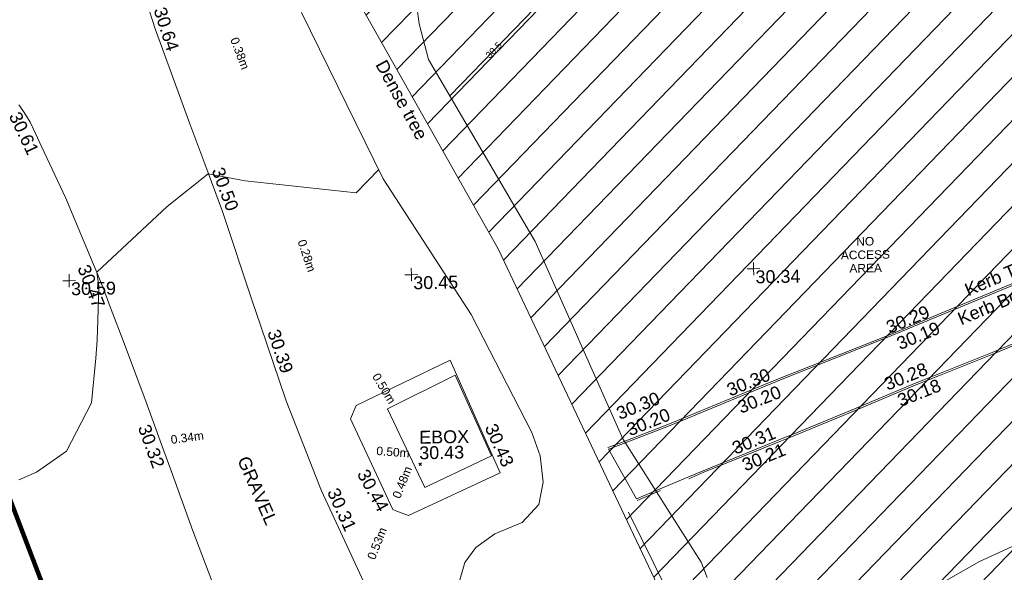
# Model space of a CAD drawing. Header units: millimetres. Extents: x -290717 to 520720, y -103372 to 287762.
# Tile 317 of 375: x 274553 to 303321, y 110887 to 127044. Entities that reach past the tile are written whole.
import ezdxf

# ---------------------------------------------------------------- set-up
doc = ezdxf.new("R2010")
doc.units = ezdxf.units.MM
for name, pattern in [('IMPORT-HIDDEN2 _3_', [4762.5, 3175, -1587.5]), ('IMPORT-UG_ELEC_QLB2 _2_', [2500, 1500, -300.0000000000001, 0, -50, 150, -300.0000000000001, 0, -200]), ('IMPORT-UG_ELEC_STREET LIGHTING_QLB2 _2_', [2700, 1500, -300.0000000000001, 0, -250, 150, -300.0000000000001, 0, -200])]:
    doc.linetypes.add(name, pattern=pattern)
for name, color, linetype, lineweight, true_color in [('00_UAV_CONCRETE', 9, 'Continuous', 9, 0x808080), ('00_UAV_ESB_BOX', 240, 'Continuous', 9, 0xff003f), ('00_UAV_FENCE', 7, 'Continuous', 9, 0x264c2f), ('00_UAV_FOOTPATH', 7, 'Continuous', 9, 0xa50000), ('00_UAV_KERB_BOTTOM', 1, 'Continuous', 9, 0xff0000), ('00_UAV_KERB_TOP', 7, 'Continuous', 9, 0xa500a5), ('00_UAV_LEVEL_SPOT', 7, 'Continuous', 9, 0x666666), ('00_UAV_TREE_LINE', 7, 'Continuous', 9, 0x52a552), ('01_DTM_CONTOUR_MJR', 7, 'Continuous', 9, 0x7f3f00), ('01_DTM_CONTOUR_MNR', 7, 'Continuous', 9, 0xa5a552), ('01_DTM_CONTOUR_MNR_LABELS', 7, 'Continuous', 9, 0xa5a552), ('12333-PUM-2D-U-0001-C01 - Rev2_REVIT IMPORT_dwg', 7, 'Continuous', 9, 0x767676), ('A_RHA_Line', 7, 'Continuous', 9, 0x00a600), ('PUM-CHAMBER EXTENTS', 6, 'IMPORT-HIDDEN2 _3_', 9, 0xff00ff), ('PUM-ELECTRIC-QLB2', 1, 'IMPORT-UG_ELEC_QLB2 _2_', 9, 0xff0000), ('PUM-UNABLE TO SURVEY', 190, 'Continuous', 9, 0x7f00ff)]:
    doc.layers.add(name, color=color, linetype=linetype, lineweight=lineweight, true_color=true_color)
for name, color, linetype, lineweight in [('00_UAV_DRIVE_WAY', 7, 'Continuous', 9), ('00_UAV_SURVEY_TEXT', 7, 'Continuous', 9), ('GEN-TEXT', 7, 'Continuous', 9)]:
    doc.layers.add(name, color=color, linetype=linetype, lineweight=lineweight)
doc.styles.add('Arial_1', font='arial.ttf', dxfattribs={"height": 250})
doc.styles.add('Swis721 Lt BT_1', font='swissl.ttf', dxfattribs={"height": 200})
doc.styles.add('Swis721 Lt BT_2', font='swissl.ttf', dxfattribs={"height": 375})

# ---------------------------------------------------------------- blocks, each defined once
blk = doc.blocks.new('12333-PUM-2D-U-0001-C01 - Rev2_REVIT IMPORT_dwg_UAV-2077255-Site Location Plan Existing')
at = {"layer": '00_UAV_LEVEL_SPOT', "color": 254, "true_color": 0xcccccc, "flags": 128}
for points in [[(0, -500.0000000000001), (0, 0), (-500.0000000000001, 0)], [(500.0000000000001, 0), (0, 0), (0, 500.0000000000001)]]:
    blk.add_lwpolyline(points, dxfattribs=at)
blk = doc.blocks.new('12333-PUM-2D-U-0001-C01 - Rev2_REVIT IMPORT_dwg_MGS62954_T2_Galway_ITM_3d_Rev1-2077680-Site Location Plan Existing')
at = {"layer": '00_UAV_CONCRETE', "color": 254, "true_color": 0xcccccc, "flags": 128}
blk.add_lwpolyline([(534188322.7450001, 725666205.5035001), (534191086.7450001, 725667484.5035), (534191849.6518393, 725665685.215393), (534192492.7450001, 725664168.5035001), (534189791.7450001, 725662960.5035001), (534189426.9168756, 725663108.537972), (534189340.7450001, 725663143.5035), (534188145.745, 725665821.5035001)], close=True, dxfattribs=at)
at = {"layer": '00_UAV_DRIVE_WAY', "color": 254, "true_color": 0xcccccc, "flags": 128}
for points in [[(534182414.4094507, 725678084.8393886), (534182637.7450285, 725677314.5034418), (534183607.7450284, 725674523.5034417), (534184018.7496993, 725673352.3219903), (534184511.7450283, 725671947.5034418), (534185338.7450285, 725669322.5034418), (534185567.9035017, 725668600.2253447), (534186273.7450284, 725666375.5034419), (534187210.511514, 725663880.2895904), (534187266.7450284, 725663730.5034419), (534188685.7450284, 725660505.5034418)], [(534184261.351, 725660460.7750001), (534183489.351, 725662628.7750001), (534182872.2144597, 725664422.1511388), (534182617.351, 725665162.7750002), (534182184.1985, 725666407.7525002), (534181555.1985001, 725668194.7525), (534181216.2724363, 725669135.8880231), (534180977.1985, 725669799.7525002), (534179932.1985, 725672436.7525002), (534179339.0304214, 725673765.6582726), (534179025.1984999, 725674468.7525002), (534178939.6210065, 725674652.3994619), (534178842.6810926, 725674830.3105831), (534178734.7613357, 725675001.7837297), (534178616.2876458, 725675166.1421756)]]:
    blk.add_lwpolyline(points, dxfattribs=at)
at = {"layer": '00_UAV_ESB_BOX', "color": 254, "true_color": 0xcccccc, "flags": 128}
blk.add_lwpolyline([(534190280.745, 725663772.5035001), (534189234.7450001, 725666096.5035001), (534191231.5358037, 725667037.5520796), (534192250.5744484, 725664661.7621186)], close=True, dxfattribs=at)
at = {"layer": '00_UAV_FENCE', "color": 254, "true_color": 0xcccccc, "flags": 128}
blk.add_lwpolyline([(534196219.3712668, 725662944.7010931), (534198356.2455468, 725658427.7383673), (534198600.3712669, 725657911.7010932), (534200745.6305526, 725654045.649816), (534201314.3712668, 725653020.7010932), (534202105.3712669, 725650962.7010932), (534202291.3712668, 725649628.7010932), (534202355.4630347, 725649374.9661344), (534202510.3509521, 725648761.7753834)], dxfattribs=at)
at = {"layer": '00_UAV_FOOTPATH', "color": 254, "true_color": 0xcccccc}
for p, q in [((534196463.9455001, 725663332.5159999), (534195669.9455001, 725664798.516)), ((534197973.1971415, 725663941.3092233), (534197154.9294585, 725663611.2411243))]:
    blk.add_line(p, q, dxfattribs=at)
at = {"layer": '00_UAV_KERB_BOTTOM', "color": 254, "true_color": 0xcccccc}
blk.add_line((534197154.9294585, 725663611.2411243), (534196463.9455001, 725663332.5159999), dxfattribs=at)
at = {"layer": '00_UAV_KERB_BOTTOM', "color": 254, "true_color": 0xcccccc, "flags": 128}
for points in [[(534219747.7485, 725677769.9545), (534220942.9455001, 725674783.516), (534220866.9455001, 725674757.5160002), (534220894.9455001, 725674682.5159999), (534219393.9304646, 725674069.376215), (534217452.9455001, 725673276.5159999), (534214751.3242902, 725672213.8326501), (534213903.9455, 725671880.516), (534210613.9455001, 725670584.5159999), (534210099.291876, 725670381.7230284), (534207225.9455001, 725669249.5159999), (534205448.621584, 725668546.4690808), (534203888.9455, 725667929.516), (534200780.5128521, 725666756.5387856), (534200276.9455002, 725666566.516), (534197434.9455001, 725665443.516), (534196114.581311, 725664961.0033077), (534195669.9455001, 725664798.516)], [(534218075.3697283, 725669126.5446144), (534217107.3697283, 725671415.5446144), (534214769.2381591, 725670498.4295105), (534213910.3697283, 725670161.5446146), (534211435.3697283, 725669204.5446144), (534210107.7170711, 725668690.2922572), (534209176.3697283, 725668329.5446144), (534206929.3697283, 725667428.5446147), (534205452.0954046, 725666868.4222134), (534204645.3697283, 725666562.5446146), (534202691.9455001, 725665777.516), (534200957.9455001, 725665098.516), (534200800.0185986, 725665037.7222321), (534198419.9455001, 725664121.516), (534197973.1971415, 725663941.3092233)]]:
    blk.add_lwpolyline(points, dxfattribs=at)
at = {"layer": '00_UAV_KERB_TOP', "color": 254, "true_color": 0xcccccc}
blk.add_line((534197170.6644757, 725663563.6736912), (534196482.6498367, 725663286.1463139), dxfattribs=at)
at = {"layer": '00_UAV_KERB_TOP', "color": 254, "true_color": 0xcccccc, "flags": 128}
for points in [[(534219701.327998, 725677751.3766373), (534220876.9734532, 725674813.7915777), (534220802.1247543, 725674788.185444), (534220831.1409419, 725674710.4635123), (534219283.0007023, 725674078.0738618), (534217434.3396866, 725673322.9264507), (534214639.9142324, 725672223.738529), (534213885.643007, 725671927.0457621), (534210595.620016, 725670631.0367118), (534209987.9008354, 725670391.5723946), (534207207.5845826, 725669296.0227501), (534205337.2888622, 725668556.1994505), (534203870.9222289, 725667976.156311), (534200668.5989964, 725666767.7491778), (534200258.9307379, 725666613.159522), (534197417.1741973, 725665490.2557235), (534196002.3022078, 725664973.2061863), (534195652.7835954, 725664845.4784213)], [(534218029.3183119, 725669107.0698347), (534217080.2878537, 725671351.2131395), (534214696.9008631, 725670416.3469255), (534213928.5148847, 725670114.9531136), (534211453.4292765, 725669157.9200209), (534210035.2240131, 725668608.5930599), (534209194.7044899, 725668283.0266222), (534206947.5389766, 725667381.9602545), (534205379.373087, 725666787.3754647), (534204663.0962692, 725666515.7923979), (534202710.3836277, 725665731.0392867), (534200976.0424545, 725665051.9056901), (534200727.4596553, 725664956.2140452), (534198438.2800868, 725664074.9971662), (534197997.2447681, 725663897.0948827)]]:
    blk.add_lwpolyline(points, dxfattribs=at)
at = {"layer": '00_UAV_TREE_LINE', "color": 254, "true_color": 0xcccccc, "flags": 128}
for points in [[(534190233.1934137, 725678358.9778761), (534190356.1934138, 725677331.9778761), (534190615.1934137, 725676287.9778762), (534193630.1934137, 725670909.9778763), (534196089.7450283, 725665099.5034418), (534198319.7450283, 725661451.5034418), (534198484.7450284, 725661002.5034418)], [(534191199.7450283, 725660856.5034417), (534191415.7450284, 725661560.5034417), (534191742.7450284, 725661995.5034418), (534192303.7450284, 725662385.5034418), (534193106.7450283, 725662705.5034417), (534193604.7450284, 725663219.5034418), (534193743.7450283, 725663864.5034418), (534193672.7450283, 725664643.5034418), (534193438.7450284, 725665331.5034419), (534191722.7450284, 725668802.5034417), (534189225.7450284, 725672822.5034418), (534186923.7450284, 725677720.5034418)]]:
    blk.add_lwpolyline(points, dxfattribs=at)
at = {"layer": '01_DTM_CONTOUR_MJR', "color": 254, "true_color": 0xcccccc, "flags": 128}
blk.add_lwpolyline([(534208030.0000001, 725662020.0000001), (534206430.0000002, 725661320.0000002), (534204796.6666667, 725660420.0000001), (534204430.0000002, 725660208.888889), (534203950.1149426, 725659940.1149426), (534202430.0000002, 725659087.5302247), (534202016.9230769, 725658833.0769233), (534201462.573052, 725658352.583488), (534201362.7359766, 725658197.6533285), (534200578.1252396, 725656335.5506643)], dxfattribs=at)
at = {"layer": '01_DTM_CONTOUR_MNR', "color": 254, "true_color": 0xcccccc, "flags": 128}
for points in [[(534196430.0000002, 725680420.0000001), (534192524.3627557, 725676514.3627555), (534191219.6965896, 725675209.6965895)], [(534189100.0169545, 725673090.0169544), (534188430.0000002, 725672420.0000001), (534185194.013395, 725672829.9547321), (534184120, 725673050.0000001), (534182902.7180127, 725672121.9581167), (534180810.0000002, 725670240), (534180861.899455, 725669828.7146424), (534180866.9464918, 725669738.8181016), (534180783.7583728, 725668247.0401198), (534180740.1434441, 725667726.3750465), (534180590.8999103, 725666414.2376004), (534179834.9744899, 725665015.0255103), (534178945.6923078, 725664420.0000001), (534178430.0000002, 725664209.4912987)]]:
    blk.add_lwpolyline(points, dxfattribs=at)
at = {"xscale": 0.375, "yscale": 0.375, "zscale": 0.375}
for p in [(534180000, 725670000.0000001), (534190000.0000001, 725670000.0000001), (534200000.0000001, 725670000.0000001)]:
    blk.add_blockref('12333-PUM-2D-U-0001-C01 - Rev2_REVIT IMPORT_dwg_UAV-2077255-Site Location Plan Existing', p, dxfattribs=at)
at = {"layer": '00_UAV_CONCRETE', "color": 251, "true_color": 0x666666, "char_height": 375, "width": 1495.902363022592, "attachment_point": 1, "line_spacing_factor": 1.005061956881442, "style": 'Swis721 Lt BT_2'}
for s, insert, rotation in [('30.43', (534192403.1812475, 725665648.3703269), 292.9771788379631), ('30.44', (534188631.1066967, 725664382.5870855), 297.8330587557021)]:
    blk.add_mtext(s, dxfattribs=dict(at, insert=insert, rotation=rotation))
at = {"layer": '00_UAV_DRIVE_WAY', "color": 251, "true_color": 0x666666, "char_height": 375, "width": 1495.902363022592, "attachment_point": 1, "line_spacing_factor": 1.005061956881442, "style": 'Swis721 Lt BT_2'}
for s, insert, rotation in [('30.64', (534182960.6915238, 725677988.2564658), 286.75908224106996), ('30.61', (534178656.6496752, 725675007.4253303), 294.3614597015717), ('30.50', (534184568.8237657, 725673280.4131173), 289.3375879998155), ('30.47', (534180593.7938481, 725670501.8986629), 290.33839815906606), ('30.39', (534186115.5484881, 725668511.696629), 287.6027650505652), ('30.32', (534182281.9698127, 725665799.3578128), 289.03136357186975), ('30.31', (534187764.2053193, 725663846.003519), 293.2420203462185)]:
    blk.add_mtext(s, dxfattribs=dict(at, insert=insert, rotation=rotation))
at = {"layer": '00_UAV_ESB_BOX', "color": 251, "true_color": 0x666666, "char_height": 375, "attachment_point": 1, "line_spacing_factor": 1.005061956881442, "style": 'Swis721 Lt BT_2'}
for s, insert, width in [('EBOX', (534190147.0652019, 725665431.8760566), 1619.373669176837), ('30.43', (534190139.5842771, 725664975.5016477), 1495.902363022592)]:
    blk.add_mtext(s, dxfattribs=dict(at, insert=insert, width=width))
at = {"layer": '00_UAV_KERB_BOTTOM', "color": 251, "true_color": 0x666666, "char_height": 375, "attachment_point": 1, "line_spacing_factor": 1.005061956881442, "style": 'Swis721 Lt BT_2'}
for s, insert, width, rotation in [('Kerb Bottom', (534205894.1594414, 725668587.4780551), 3414.456504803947, 21.986110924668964), ('30.19', (534204098.3365069, 725667895.2391328), 1495.902363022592, 21.5820114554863), ('30.20', (534199421.7650603, 725666115.9769835), 1495.902363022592, 21.083743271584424), ('30.18', (534204093.4190733, 725666232.4858662), 1495.902363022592, 20.91947217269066), ('30.20', (534196170.1300887, 725665512.9695185), 1495.902363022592, 21.03860669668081), ('30.21', (534199520.7693301, 725664428.5924691), 1495.902363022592, 21.0541496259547)]:
    blk.add_mtext(s, dxfattribs=dict(at, insert=insert, width=width, rotation=rotation))
at = {"layer": '00_UAV_KERB_TOP', "color": 251, "true_color": 0x666666, "char_height": 375, "attachment_point": 1, "line_spacing_factor": 1.005061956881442, "style": 'Swis721 Lt BT_2'}
for s, insert, width, rotation in [('Kerb Top', (534206114.3496417, 725669431.2512683), 2493.170605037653, 21.986110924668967), ('30.29', (534203801.1000237, 725668374.939844), 1495.902363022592, 21.58201145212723), ('30.30', (534199113.8764215, 725666625.1992971), 1495.902363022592, 21.17277053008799), ('30.28', (534203714.0391183, 725666715.4330455), 1495.902363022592, 21.028795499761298), ('30.30', (534195877.0811692, 725665996.9666959), 1495.902363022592, 21.001199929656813), ('30.31', (534199239.5950152, 725664922.3968768), 1495.902363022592, 21.05414963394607)]:
    blk.add_mtext(s, dxfattribs=dict(at, insert=insert, width=width, rotation=rotation))
at = {"layer": '00_UAV_LEVEL_SPOT', "char_height": 375, "width": 1495.902363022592, "attachment_point": 1, "line_spacing_factor": 1.005061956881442, "style": 'Swis721 Lt BT_2'}
for s, insert in [('30.59', (534180051.8765643, 725669949.1441548)), ('30.45', (534190051.8765643, 725669949.1441548)), ('30.34', (534200051.8765643, 725669949.1441548))]:
    blk.add_mtext(s, dxfattribs=dict(at, insert=insert))
at = {"layer": '00_UAV_SURVEY_TEXT', "color": 251, "true_color": 0x666666, "insert": (534185160.3099316, 725664823.3113992), "char_height": 375, "width": 2322.210334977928, "attachment_point": 1, "rotation": 292.59942206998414, "line_spacing_factor": 1.005061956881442, "style": 'Swis721 Lt BT_2'}
blk.add_mtext('GRAVEL', dxfattribs=at)
at = {"layer": '00_UAV_TREE_LINE', "color": 251, "true_color": 0x666666, "insert": (534189378.5552355, 725676338.5245112), "char_height": 375, "width": 2939.566865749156, "attachment_point": 1, "rotation": 297.71513814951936, "line_spacing_factor": 1.005061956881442, "style": 'Swis721 Lt BT_2'}
blk.add_mtext('Dense tree', dxfattribs=at)
at = {"layer": '01_DTM_CONTOUR_MNR_LABELS', "color": 251, "true_color": 0x666666, "insert": (534192448.1534587, 725676594.6044331), "char_height": 200, "width": 620.5117196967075, "attachment_point": 2, "rotation": 45.00000000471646, "line_spacing_factor": 1.005061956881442, "style": 'Swis721 Lt BT_1'}
blk.add_mtext('30.5', dxfattribs=at)
blk = doc.blocks.new('12333-PUM-2D-U-0001-C01 - Rev2_REVIT IMPORT_dwg-1620468-Site Location Plan Existing')
at = {"layer": 'PUM-CHAMBER EXTENTS', "true_color": 0xfff4d4}
h = blk.add_hatch(dxfattribs=at)
h.set_pattern_fill('FP_14', style=0, pattern_type=2)
h.set_pattern_definition([(45, (-533641079.65, -725615854.3560001), (-618.7184335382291, 618.7184335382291), [])])
h.paths.add_polyline_path([(561369.3501529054, 32961.64382132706), (583432.350152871, 42064.64382132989), (584672.3501528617, 38987.6438212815), (591969.3501528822, 41930.64382136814), (585115.3501528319, 60252.64382129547), (601682.3501528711, 66542.64382133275), (593779.350152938, 86713.64382130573), (593325.3501529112, 86525.64382134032), (591535.8661504, 91032.67662588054), (570762.3501528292, 82754.64382139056), (556580.3501529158, 77376.64382136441), (542174.3501528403, 72021.64382138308), (551469.3501528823, 54861.64382135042), (558438.2640803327, 39445.5614970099)])
at = {"layer": 'GEN-TEXT', "color": 253, "true_color": 0xaaaaaa}
for p, q in [((549046.1651949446, 48566.50919443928), (549116.8758730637, 48637.2198725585)), ((549116.8758730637, 48566.50919443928), (549046.1651949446, 48637.2198725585))]:
    blk.add_line(p, q, dxfattribs=at)
at = {"layer": 'PUM-UNABLE TO SURVEY', "color": 7, "true_color": 0xfff4d4, "flags": 128}
blk.add_lwpolyline([(593403.6889939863, 86558.08369384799), (593779.3501529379, 86713.64382130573), (601682.3501528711, 66542.64382133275), (585115.3501528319, 60252.6438212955), (591969.3501528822, 41930.64382136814), (584672.3501528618, 38987.6438212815), (583432.350152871, 42064.64382132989), (561369.3501529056, 32961.64382132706), (551469.3501528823, 54861.64382135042), (542174.3501528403, 72021.64382138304), (556580.3501529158, 77376.64382136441), (570762.3501528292, 82754.64382139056), (574739.240917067, 84339.3939527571)], dxfattribs=at)
blk.add_blockref('12333-PUM-2D-U-0001-C01 - Rev2_REVIT IMPORT_dwg_MGS62954_T2_Galway_ITM_3d_Rev1-2077680-Site Location Plan Existing', (-533641079.6498471, -725615854.3561786))
at = {"layer": 'PUM-ELECTRIC-QLB2', "char_height": 250, "width": 1160.025439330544, "attachment_point": 2, "line_spacing_factor": 0.9417779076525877, "style": 'Arial_1'}
for s, insert, rotation in [('0.38m', (544143.6375945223, 60746.26124674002), 289.6117463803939), ('0.28m', (545995.0131597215, 54793.1945606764), 287.5086562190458), ('0.50m', (548173.3269836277, 50899.71327139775), 300.2886172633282), ('0.34m', (542275.288658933, 49626.57859800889), 6.721328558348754), ('0.50m', (548305.3592242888, 49098.84123971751), 354.52917672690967), ('0.48m', (548430.1705006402, 48130.62583455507), 67.35877424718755), ('0.53m', (547662.8471929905, 46356.68382366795), 67.35877424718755)]:
    blk.add_mtext(s, dxfattribs=dict(at, insert=insert, rotation=rotation))
at = {"layer": 'PUM-UNABLE TO SURVEY', "color": 41, "true_color": 0xffdf7f, "insert": (562194.787652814, 55016.51243791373), "char_height": 250, "width": 1714.021757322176, "attachment_point": 2, "line_spacing_factor": 0.9417779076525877, "style": 'Arial_1'}
blk.add_mtext('NO\\PACCESS\\PAREA', dxfattribs=at)

msp = doc.modelspace()

# ---------------------------------------------------------------- linework, layer by layer
at = {"layer": 'A_RHA_Line', "color": 1, "lineweight": 140, "true_color": 0xff0000}
msp.add_line((287666.669351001, 78115.87107155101), (269567.0467974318, 125266.9998609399), dxfattribs=at)

# ---------------------------------------------------------------- block references
at = {"layer": '12333-PUM-2D-U-0001-C01 - Rev2_REVIT IMPORT_dwg', "color": 254, "linetype": 'IMPORT-UG_ELEC_STREET LIGHTING_QLB2 _2_', "true_color": 0xffd4d4, "rotation": 0.9999999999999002}
msp.add_blockref('12333-PUM-2D-U-0001-C01 - Rev2_REVIT IMPORT_dwg-1620468-Site Location Plan Existing', (-261895.0770586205, 55869.5817132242), dxfattribs=at)

doc.saveas('drawing.dxf')
